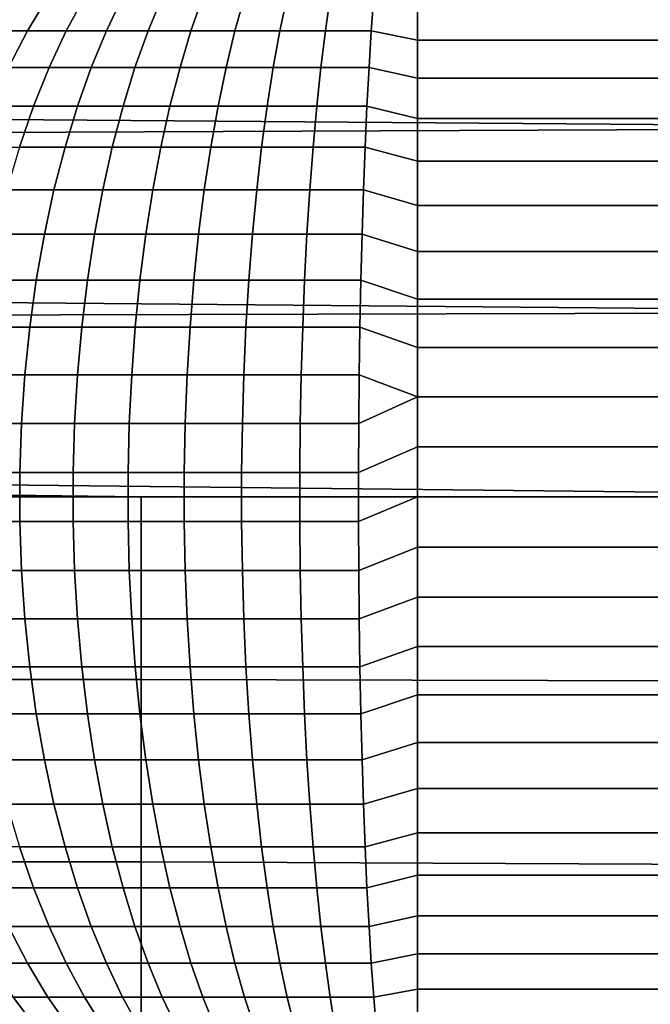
# Model space of a CAD drawing. Header units: metres. Extents: x -28 to 70, y -218 to 28.
# Tile 436 of 463: x 63.87 to 67.15, y -2.64 to 2.49. Entities that reach past the tile are written whole.
import ezdxf

# ---------------------------------------------------------------- set-up
doc = ezdxf.new("R2010")
doc.units = ezdxf.units.M
doc.layers.add('solid_10_261_432_XXX', color=7, linetype='CONTINUOUS')

msp = doc.modelspace()

# ---------------------------------------------------------------- linework, layer by layer
at = {"layer": 'solid_10_261_432_XXX'}
for points in [[(30.388596, 2.223244, 94.123955), (30.289236, 2.700043, 94.18309), (69.439003, 2.880987, 94.208588), (69.439003, 1.924381, 94.092796)], [(63.832344, 2.606703, 198.086182), (63.716106, 2.42926, 198.228882), (63.907711, 2.42926, 198.374344), (64.013924, 2.606703, 198.224045)], [(64.013924, 2.606703, 198.224045), (63.907711, 2.42926, 198.374344), (64.108803, 2.42926, 198.506393), (64.204506, 2.606703, 198.349182)], [(64.204506, 2.606703, 198.349182), (64.108803, 2.42926, 198.506393), (64.318443, 2.42926, 198.62439), (64.403183, 2.606703, 198.461014)], [(64.403183, 2.606703, 198.461014), (64.318443, 2.42926, 198.62439), (64.53566, 2.42926, 198.727798), (64.609039, 2.606703, 198.559006)], [(64.609039, 2.606703, 198.559006), (64.53566, 2.42926, 198.727798), (64.75943, 2.42926, 198.816116), (64.821114, 2.606703, 198.642715)], [(64.821114, 2.606703, 198.642715), (64.75943, 2.42926, 198.816116), (64.988708, 2.42926, 198.888947), (65.038406, 2.606703, 198.711731)], [(65.038406, 2.606703, 198.711731), (64.988708, 2.42926, 198.888947), (65.222435, 2.42926, 198.945953), (65.259903, 2.606703, 198.765762)], [(65.259903, 2.606703, 198.765762), (65.222435, 2.42926, 198.945953), (65.459503, 2.42926, 198.986847), (65.484573, 2.606703, 198.80452)], [(65.484573, 2.606703, 198.80452), (65.459503, 2.42926, 198.986847), (65.698807, 2.42926, 199.011459), (65.711372, 2.606703, 198.827835)], [(65.711372, 2.606703, 198.827835), (65.698807, 2.42926, 199.011459), (65.939003, 2.380605, 199.065689), (65.939003, 2.565681, 198.8806)], [(65.939003, 2.565681, 198.8806), (65.939003, 2.380605, 199.065689), (69.439003, 2.380605, 199.065689), (69.439003, 2.565681, 198.8806)], [(63.716106, 2.42926, 198.228882), (63.60836, 2.238856, 198.361145), (63.80925, 2.238856, 198.513672), (63.907711, 2.42926, 198.374344)], [(63.907711, 2.42926, 198.374344), (63.80925, 2.238856, 198.513672), (64.020088, 2.238856, 198.652115), (64.108803, 2.42926, 198.506393)], [(64.108803, 2.42926, 198.506393), (64.020088, 2.238856, 198.652115), (64.239899, 2.238856, 198.775833), (64.318443, 2.42926, 198.62439)], [(64.318443, 2.42926, 198.62439), (64.239899, 2.238856, 198.775833), (64.467636, 2.238856, 198.884247), (64.53566, 2.42926, 198.727798)], [(64.53566, 2.42926, 198.727798), (64.467636, 2.238856, 198.884247), (64.702255, 2.238856, 198.976852), (64.75943, 2.42926, 198.816116)], [(64.75943, 2.42926, 198.816116), (64.702255, 2.238856, 198.976852), (64.94265, 2.238856, 199.053223), (64.988708, 2.42926, 198.888947)], [(64.988708, 2.42926, 198.888947), (64.94265, 2.238856, 199.053223), (65.187698, 2.238856, 199.112976), (65.222435, 2.42926, 198.945953)], [(65.222435, 2.42926, 198.945953), (65.187698, 2.238856, 199.112976), (65.436256, 2.238856, 199.155853), (65.459503, 2.42926, 198.986847)], [(65.459503, 2.42926, 198.986847), (65.436256, 2.238856, 199.155853), (65.687164, 2.238856, 199.181656), (65.698807, 2.42926, 199.011459)], [(65.698807, 2.42926, 199.011459), (65.687164, 2.238856, 199.181656), (65.939003, 2.182214, 199.236404), (65.939003, 2.380605, 199.065689)], [(65.939003, 2.380605, 199.065689), (65.939003, 2.182214, 199.236404), (69.439003, 2.182214, 199.236404), (69.439003, 2.380605, 199.065689)], [(30.467691, 1.758865, 94.077492), (30.388596, 2.223244, 94.123955), (69.439003, 1.924381, 94.092796)], [(63.80925, 2.238856, 198.513672), (63.719074, 2.036506, 198.641281), (63.938843, 2.036506, 198.785583), (64.020088, 2.238856, 198.652115)], [(64.020088, 2.238856, 198.652115), (63.938843, 2.036506, 198.785583), (64.167953, 2.036506, 198.914536), (64.239899, 2.238856, 198.775833)], [(64.239899, 2.238856, 198.775833), (64.167953, 2.036506, 198.914536), (64.405342, 2.036506, 199.027542), (64.467636, 2.238856, 198.884247)], [(64.467636, 2.238856, 198.884247), (64.405342, 2.036506, 199.027542), (64.649887, 2.036506, 199.124069), (64.702255, 2.238856, 198.976852)], [(64.702255, 2.238856, 198.976852), (64.649887, 2.036506, 199.124069), (64.900467, 2.036506, 199.203659), (64.94265, 2.238856, 199.053223)], [(64.94265, 2.238856, 199.053223), (64.900467, 2.036506, 199.203659), (65.155891, 2.036506, 199.265961), (65.187698, 2.238856, 199.112976)], [(65.187698, 2.238856, 199.112976), (65.155891, 2.036506, 199.265961), (65.41497, 2.036506, 199.310654), (65.436256, 2.238856, 199.155853)], [(65.436256, 2.238856, 199.155853), (65.41497, 2.036506, 199.310654), (65.676506, 2.036506, 199.33754), (65.687164, 2.238856, 199.181656)], [(65.687164, 2.238856, 199.181656), (65.676506, 2.036506, 199.33754), (65.939003, 1.97162, 199.39183), (65.939003, 2.182214, 199.236404)], [(65.939003, 2.182214, 199.236404), (65.939003, 1.97162, 199.39183), (69.439003, 1.97162, 199.39183), (69.439003, 2.182214, 199.236404)], [(63.719074, 2.036506, 198.641281), (63.637665, 1.823291, 198.75647), (63.86549, 1.823291, 198.906067), (63.938843, 2.036506, 198.785583)], [(63.938843, 2.036506, 198.785583), (63.86549, 1.823291, 198.906067), (64.103004, 1.823291, 199.039764), (64.167953, 2.036506, 198.914536)], [(64.167953, 2.036506, 198.914536), (64.103004, 1.823291, 199.039764), (64.349098, 1.823291, 199.156906), (64.405342, 2.036506, 199.027542)], [(64.405342, 2.036506, 199.027542), (64.349098, 1.823291, 199.156906), (64.602615, 1.823291, 199.256973), (64.649887, 2.036506, 199.124069)], [(64.649887, 2.036506, 199.124069), (64.602615, 1.823291, 199.256973), (64.862381, 1.823291, 199.339493), (64.900467, 2.036506, 199.203659)], [(64.900467, 2.036506, 199.203659), (64.862381, 1.823291, 199.339493), (65.127167, 1.823291, 199.404068), (65.155891, 2.036506, 199.265961)], [(65.155891, 2.036506, 199.265961), (65.127167, 1.823291, 199.404068), (65.395752, 1.823291, 199.450394), (65.41497, 2.036506, 199.310654)], [(65.41497, 2.036506, 199.310654), (65.395752, 1.823291, 199.450394), (65.666878, 1.823291, 199.478287), (65.676506, 2.036506, 199.33754)], [(65.676506, 2.036506, 199.33754), (65.666878, 1.823291, 199.478287), (65.939003, 1.75, 199.531082), (65.939003, 1.97162, 199.39183)], [(65.939003, 1.97162, 199.39183), (65.939003, 1.75, 199.531082), (69.439003, 1.75, 199.531082), (69.439003, 1.97162, 199.39183)], [(30.527576, 1.305742, 94.042671), (30.467691, 1.758865, 94.077492), (69.439003, 1.924381, 94.092796), (69.439003, 0.963309, 94.023216)], [(63.86549, 1.823291, 198.906067), (63.80043, 1.600348, 199.012939), (64.045395, 1.600348, 199.150833), (64.103004, 1.823291, 199.039764)], [(64.103004, 1.823291, 199.039764), (64.045395, 1.600348, 199.150833), (64.29921, 1.600348, 199.271652), (64.349098, 1.823291, 199.156906)], [(64.349098, 1.823291, 199.156906), (64.29921, 1.600348, 199.271652), (64.560684, 1.600348, 199.374863), (64.602615, 1.823291, 199.256973)], [(64.602615, 1.823291, 199.256973), (64.560684, 1.600348, 199.374863), (64.828598, 1.600348, 199.459961), (64.862381, 1.823291, 199.339493)], [(64.862381, 1.823291, 199.339493), (64.828598, 1.600348, 199.459961), (65.1017, 1.600348, 199.526566), (65.127167, 1.823291, 199.404068)], [(65.127167, 1.823291, 199.404068), (65.1017, 1.600348, 199.526566), (65.378708, 1.600348, 199.574356), (65.395752, 1.823291, 199.450394)], [(65.395752, 1.823291, 199.450394), (65.378708, 1.600348, 199.574356), (65.65834, 1.600348, 199.603104), (65.666878, 1.823291, 199.478287)], [(65.666878, 1.823291, 199.478287), (65.65834, 1.600348, 199.603104), (65.939003, 1.518593, 199.653397), (65.939003, 1.75, 199.531082)], [(65.939003, 1.75, 199.531082), (65.939003, 1.518593, 199.653397), (69.439003, 1.518593, 199.653397), (69.439003, 1.75, 199.531082)], [(63.80043, 1.600348, 199.012939), (63.744003, 1.368867, 199.105637), (63.995434, 1.368867, 199.247162), (64.045395, 1.600348, 199.150833)], [(64.045395, 1.600348, 199.150833), (63.995434, 1.368867, 199.247162), (64.255943, 1.368867, 199.37117), (64.29921, 1.600348, 199.271652)], [(64.29921, 1.600348, 199.271652), (64.255943, 1.368867, 199.37117), (64.524315, 1.368867, 199.477097), (64.560684, 1.600348, 199.374863)], [(64.560684, 1.600348, 199.374863), (64.524315, 1.368867, 199.477097), (64.799301, 1.368867, 199.564438), (64.828598, 1.600348, 199.459961)], [(64.828598, 1.600348, 199.459961), (64.799301, 1.368867, 199.564438), (65.079605, 1.368867, 199.632797), (65.1017, 1.600348, 199.526566)], [(65.1017, 1.600348, 199.526566), (65.079605, 1.368867, 199.632797), (65.36393, 1.368867, 199.681854), (65.378708, 1.600348, 199.574356)], [(65.378708, 1.600348, 199.574356), (65.36393, 1.368867, 199.681854), (65.650932, 1.368867, 199.711365), (65.65834, 1.600348, 199.603104)], [(65.65834, 1.600348, 199.603104), (65.650932, 1.368867, 199.711365), (65.939003, 1.278694, 199.758057), (65.939003, 1.518593, 199.653397)], [(65.939003, 1.518593, 199.653397), (65.939003, 1.278694, 199.758057), (69.439003, 1.278694, 199.758057), (69.439003, 1.518593, 199.653397)], [(63.744003, 1.368867, 199.105637), (63.696514, 1.130081, 199.18364), (63.953384, 1.130081, 199.328232), (63.995434, 1.368867, 199.247162)], [(63.995434, 1.368867, 199.247162), (63.953384, 1.130081, 199.328232), (64.219528, 1.130081, 199.454926), (64.255943, 1.368867, 199.37117)], [(64.255943, 1.368867, 199.37117), (64.219528, 1.130081, 199.454926), (64.493706, 1.130081, 199.563141), (64.524315, 1.368867, 199.477097)], [(64.524315, 1.368867, 199.477097), (64.493706, 1.130081, 199.563141), (64.774643, 1.130081, 199.652374), (64.799301, 1.368867, 199.564438)], [(64.799301, 1.368867, 199.564438), (64.774643, 1.130081, 199.652374), (65.061012, 1.130081, 199.722214), (65.079605, 1.368867, 199.632797)], [(65.079605, 1.368867, 199.632797), (65.061012, 1.130081, 199.722214), (65.351486, 1.130081, 199.772339), (65.36393, 1.368867, 199.681854)], [(65.36393, 1.368867, 199.681854), (65.351486, 1.130081, 199.772339), (65.644699, 1.130081, 199.80249), (65.650932, 1.368867, 199.711365)], [(65.650932, 1.368867, 199.711365), (65.644699, 1.130081, 199.80249), (65.939003, 1.031643, 199.844498), (65.939003, 1.278694, 199.758057)], [(30.569147, 0.862548, 94.018608), (30.527576, 1.305742, 94.042671), (69.439003, 0.963309, 94.023216)], [(65.939003, 1.278694, 199.758057), (65.939003, 1.031643, 199.844498), (69.439003, 1.031643, 199.844498), (69.439003, 1.278694, 199.758057)], [(63.696514, 1.130081, 199.18364), (63.658215, 0.885267, 199.246552), (63.919472, 0.885267, 199.393616), (63.953384, 1.130081, 199.328232)], [(63.953384, 1.130081, 199.328232), (63.919472, 0.885267, 199.393616), (64.190163, 0.885267, 199.522476), (64.219528, 1.130081, 199.454926)], [(64.219528, 1.130081, 199.454926), (64.190163, 0.885267, 199.522476), (64.469025, 0.885267, 199.632538), (64.493706, 1.130081, 199.563141)], [(64.493706, 1.130081, 199.563141), (64.469025, 0.885267, 199.632538), (64.754753, 0.885267, 199.723297), (64.774643, 1.130081, 199.652374)], [(64.774643, 1.130081, 199.652374), (64.754753, 0.885267, 199.723297), (65.046013, 0.885267, 199.794327), (65.061012, 1.130081, 199.722214)], [(65.061012, 1.130081, 199.722214), (65.046013, 0.885267, 199.794327), (65.341454, 0.885267, 199.845306), (65.351486, 1.130081, 199.772339)], [(65.351486, 1.130081, 199.772339), (65.341454, 0.885267, 199.845306), (65.639679, 0.885267, 199.875961), (65.644699, 1.130081, 199.80249)], [(65.644699, 1.130081, 199.80249), (65.639679, 0.885267, 199.875961), (65.939003, 0.778823, 199.912247), (65.939003, 1.031643, 199.844498)], [(65.939003, 1.031643, 199.844498), (65.939003, 0.778823, 199.912247), (69.439003, 0.778823, 199.912247), (69.439003, 1.031643, 199.844498)], [(30.593122, 0.427788, 94.004578), (30.569147, 0.862548, 94.018608), (69.439003, 0.963309, 94.023216), (69.439003, 0, 94)], [(63.658215, 0.885267, 199.246552), (63.629307, 0.635729, 199.294037), (63.893875, 0.635729, 199.442947), (63.919472, 0.885267, 199.393616)], [(63.919472, 0.885267, 199.393616), (63.893875, 0.635729, 199.442947), (64.167999, 0.635729, 199.573441), (64.190163, 0.885267, 199.522476)], [(64.190163, 0.885267, 199.522476), (64.167999, 0.635729, 199.573441), (64.450394, 0.635729, 199.684906), (64.469025, 0.885267, 199.632538)], [(64.469025, 0.885267, 199.632538), (64.450394, 0.635729, 199.684906), (64.739746, 0.635729, 199.776825), (64.754753, 0.885267, 199.723297)], [(64.754753, 0.885267, 199.723297), (64.739746, 0.635729, 199.776825), (65.034698, 0.635729, 199.848755), (65.046013, 0.885267, 199.794327)], [(65.046013, 0.885267, 199.794327), (65.034698, 0.635729, 199.848755), (65.333878, 0.635729, 199.90036), (65.341454, 0.885267, 199.845306)], [(65.341454, 0.885267, 199.845306), (65.333878, 0.635729, 199.90036), (65.63588, 0.635729, 199.931427), (65.639679, 0.885267, 199.875961)], [(65.639679, 0.885267, 199.875961), (65.63588, 0.635729, 199.931427), (65.939003, 0.521648, 199.960907), (65.939003, 0.778823, 199.912247)], [(65.939003, 0.778823, 199.912247), (65.939003, 0.521648, 199.960907), (69.439003, 0.521648, 199.960907), (69.439003, 0.778823, 199.912247)], [(63.629307, 0.635729, 199.294037), (63.609951, 0.382799, 199.325836), (63.87674, 0.382799, 199.475998), (63.893875, 0.635729, 199.442947)], [(63.893875, 0.635729, 199.442947), (63.87674, 0.382799, 199.475998), (64.15316, 0.382799, 199.60759), (64.167999, 0.635729, 199.573441)], [(64.167999, 0.635729, 199.573441), (64.15316, 0.382799, 199.60759), (64.43792, 0.382799, 199.719986), (64.450394, 0.635729, 199.684906)], [(64.450394, 0.635729, 199.684906), (64.43792, 0.382799, 199.719986), (64.729698, 0.382799, 199.812668), (64.739746, 0.635729, 199.776825)], [(64.739746, 0.635729, 199.776825), (64.729698, 0.382799, 199.812668), (65.027122, 0.382799, 199.885193), (65.034698, 0.635729, 199.848755)], [(65.034698, 0.635729, 199.848755), (65.027122, 0.382799, 199.885193), (65.328804, 0.382799, 199.937241), (65.333878, 0.635729, 199.90036)], [(65.333878, 0.635729, 199.90036), (65.328804, 0.382799, 199.937241), (65.633339, 0.382799, 199.968567), (65.63588, 0.635729, 199.931427)], [(65.63588, 0.635729, 199.931427), (65.633339, 0.382799, 199.968567), (65.939003, 0.521648, 199.960907)], [(65.632065, 0.127827, 199.987183), (65.939003, 0.261555, 199.990219), (65.939003, 0.521648, 199.960907), (65.633339, 0.382799, 199.968567)], [(65.939003, 0.521648, 199.960907), (65.939003, 0.261555, 199.990219), (69.439003, 0.261555, 199.990219), (69.439003, 0.521648, 199.960907)], [(30.593122, 0.427788, 94.004578), (69.439003, 0, 94), (64.5, 0, 94)], [(30.593122, 0.427788, 94.004578), (64.5, 0, 94), (54.200001, 0, 94)], [(63.609951, 0.382799, 199.325836), (63.60025, 0.127827, 199.341782), (63.868145, 0.127827, 199.492569), (63.87674, 0.382799, 199.475998)], [(63.87674, 0.382799, 199.475998), (63.868145, 0.127827, 199.492569), (64.145714, 0.127827, 199.624695), (64.15316, 0.382799, 199.60759)], [(64.15316, 0.382799, 199.60759), (64.145714, 0.127827, 199.624695), (64.431664, 0.127827, 199.737564), (64.43792, 0.382799, 199.719986)], [(64.43792, 0.382799, 199.719986), (64.431664, 0.127827, 199.737564), (64.724655, 0.127827, 199.830627), (64.729698, 0.382799, 199.812668)], [(64.729698, 0.382799, 199.812668), (64.724655, 0.127827, 199.830627), (65.023323, 0.127827, 199.903473), (65.027122, 0.382799, 199.885193)], [(65.027122, 0.382799, 199.885193), (65.023323, 0.127827, 199.903473), (65.326263, 0.127827, 199.955734), (65.328804, 0.382799, 199.937241)], [(65.328804, 0.382799, 199.937241), (65.326263, 0.127827, 199.955734), (65.632065, 0.127827, 199.987183), (65.633339, 0.382799, 199.968567)], [(65.632065, -0.127827, 199.987183), (65.939003, 0, 200), (65.939003, 0.261555, 199.990219), (65.632065, 0.127827, 199.987183)], [(65.939003, 0.261555, 199.990219), (65.939003, 0, 200), (69.439003, 0, 200), (69.439003, 0.261555, 199.990219)], [(63.60025, 0.127827, 199.341782), (63.60025, -0.127827, 199.341782), (63.868145, -0.127827, 199.492569), (63.868145, 0.127827, 199.492569)], [(63.868145, 0.127827, 199.492569), (63.868145, -0.127827, 199.492569), (64.145714, -0.127827, 199.624695), (64.145714, 0.127827, 199.624695)], [(64.145714, 0.127827, 199.624695), (64.145714, -0.127827, 199.624695), (64.431664, -0.127827, 199.737564), (64.431664, 0.127827, 199.737564)], [(64.431664, 0.127827, 199.737564), (64.431664, -0.127827, 199.737564), (64.724655, -0.127827, 199.830627), (64.724655, 0.127827, 199.830627)], [(64.724655, 0.127827, 199.830627), (64.724655, -0.127827, 199.830627), (65.023323, -0.127827, 199.903473), (65.023323, 0.127827, 199.903473)], [(65.023323, 0.127827, 199.903473), (65.023323, -0.127827, 199.903473), (65.326263, -0.127827, 199.955734), (65.326263, 0.127827, 199.955734)], [(65.326263, 0.127827, 199.955734), (65.326263, -0.127827, 199.955734), (65.632065, -0.127827, 199.987183), (65.632065, 0.127827, 199.987183)], [(54.200001, -0.951638, 94.022652), (54.200001, 0, 94), (64.5, 0, 94), (64.5, -0.951638, 94.022652)], [(64.5, -0.951638, 94.022652), (64.5, 0, 94), (69.439003, 0, 94), (69.439003, -0.963309, 94.023216)], [(65.633339, -0.382799, 199.968567), (65.939003, -0.261555, 199.990219), (65.939003, 0, 200), (65.632065, -0.127827, 199.987183)], [(65.939003, 0, 200), (65.939003, -0.261555, 199.990219), (69.439003, -0.261555, 199.990219), (69.439003, 0, 200)], [(63.60025, -0.127827, 199.341782), (63.609951, -0.382799, 199.325836), (63.87674, -0.382799, 199.475998), (63.868145, -0.127827, 199.492569)], [(63.868145, -0.127827, 199.492569), (63.87674, -0.382799, 199.475998), (64.15316, -0.382799, 199.60759), (64.145714, -0.127827, 199.624695)], [(64.145714, -0.127827, 199.624695), (64.15316, -0.382799, 199.60759), (64.43792, -0.382799, 199.719986), (64.431664, -0.127827, 199.737564)], [(64.431664, -0.127827, 199.737564), (64.43792, -0.382799, 199.719986), (64.729698, -0.382799, 199.812668), (64.724655, -0.127827, 199.830627)], [(64.724655, -0.127827, 199.830627), (64.729698, -0.382799, 199.812668), (65.027122, -0.382799, 199.885193), (65.023323, -0.127827, 199.903473)], [(65.023323, -0.127827, 199.903473), (65.027122, -0.382799, 199.885193), (65.328804, -0.382799, 199.937241), (65.326263, -0.127827, 199.955734)], [(65.326263, -0.127827, 199.955734), (65.328804, -0.382799, 199.937241), (65.633339, -0.382799, 199.968567), (65.632065, -0.127827, 199.987183)], [(65.63588, -0.635729, 199.931427), (65.939003, -0.521648, 199.960907), (65.939003, -0.261555, 199.990219), (65.633339, -0.382799, 199.968567)], [(65.939003, -0.261555, 199.990219), (65.939003, -0.521648, 199.960907), (69.439003, -0.521648, 199.960907), (69.439003, -0.261555, 199.990219)], [(63.609951, -0.382799, 199.325836), (63.629307, -0.635729, 199.294037), (63.893875, -0.635729, 199.442947), (63.87674, -0.382799, 199.475998)], [(63.87674, -0.382799, 199.475998), (63.893875, -0.635729, 199.442947), (64.167999, -0.635729, 199.573441), (64.15316, -0.382799, 199.60759)], [(64.15316, -0.382799, 199.60759), (64.167999, -0.635729, 199.573441), (64.450394, -0.635729, 199.684906), (64.43792, -0.382799, 199.719986)], [(64.43792, -0.382799, 199.719986), (64.450394, -0.635729, 199.684906), (64.739746, -0.635729, 199.776825), (64.729698, -0.382799, 199.812668)], [(64.729698, -0.382799, 199.812668), (64.739746, -0.635729, 199.776825), (65.034698, -0.635729, 199.848755), (65.027122, -0.382799, 199.885193)], [(65.027122, -0.382799, 199.885193), (65.034698, -0.635729, 199.848755), (65.333878, -0.635729, 199.90036), (65.328804, -0.382799, 199.937241)], [(65.328804, -0.382799, 199.937241), (65.333878, -0.635729, 199.90036), (65.63588, -0.635729, 199.931427), (65.633339, -0.382799, 199.968567)], [(65.639679, -0.885267, 199.875961), (65.939003, -0.778823, 199.912247), (65.939003, -0.521648, 199.960907), (65.63588, -0.635729, 199.931427)], [(65.939003, -0.521648, 199.960907), (65.939003, -0.778823, 199.912247), (69.439003, -0.778823, 199.912247), (69.439003, -0.521648, 199.960907)], [(63.629307, -0.635729, 199.294037), (63.658215, -0.885267, 199.246552), (63.919472, -0.885267, 199.393616), (63.893875, -0.635729, 199.442947)], [(63.893875, -0.635729, 199.442947), (63.919472, -0.885267, 199.393616), (64.190163, -0.885267, 199.522476), (64.167999, -0.635729, 199.573441)], [(64.167999, -0.635729, 199.573441), (64.190163, -0.885267, 199.522476), (64.469025, -0.885267, 199.632538), (64.450394, -0.635729, 199.684906)], [(64.450394, -0.635729, 199.684906), (64.469025, -0.885267, 199.632538), (64.754753, -0.885267, 199.723297), (64.739746, -0.635729, 199.776825)], [(64.739746, -0.635729, 199.776825), (64.754753, -0.885267, 199.723297), (65.046013, -0.885267, 199.794327), (65.034698, -0.635729, 199.848755)], [(65.034698, -0.635729, 199.848755), (65.046013, -0.885267, 199.794327), (65.341454, -0.885267, 199.845306), (65.333878, -0.635729, 199.90036)], [(65.333878, -0.635729, 199.90036), (65.341454, -0.885267, 199.845306), (65.639679, -0.885267, 199.875961), (65.63588, -0.635729, 199.931427)], [(65.644699, -1.130081, 199.80249), (65.939003, -1.031643, 199.844498), (65.939003, -0.778823, 199.912247), (65.639679, -0.885267, 199.875961)], [(65.939003, -0.778823, 199.912247), (65.939003, -1.031643, 199.844498), (69.439003, -1.031643, 199.844498), (69.439003, -0.778823, 199.912247)], [(63.658215, -0.885267, 199.246552), (63.696514, -1.130081, 199.18364), (63.953384, -1.130081, 199.328232), (63.919472, -0.885267, 199.393616)], [(63.919472, -0.885267, 199.393616), (63.953384, -1.130081, 199.328232), (64.219528, -1.130081, 199.454926), (64.190163, -0.885267, 199.522476)], [(64.190163, -0.885267, 199.522476), (64.219528, -1.130081, 199.454926), (64.493706, -1.130081, 199.563141), (64.469025, -0.885267, 199.632538)], [(64.469025, -0.885267, 199.632538), (64.493706, -1.130081, 199.563141), (64.774643, -1.130081, 199.652374), (64.754753, -0.885267, 199.723297)], [(64.754753, -0.885267, 199.723297), (64.774643, -1.130081, 199.652374), (65.061012, -1.130081, 199.722214), (65.046013, -0.885267, 199.794327)], [(65.046013, -0.885267, 199.794327), (65.061012, -1.130081, 199.722214), (65.351486, -1.130081, 199.772339), (65.341454, -0.885267, 199.845306)], [(65.341454, -0.885267, 199.845306), (65.351486, -1.130081, 199.772339), (65.644699, -1.130081, 199.80249), (65.639679, -0.885267, 199.875961)], [(54.200001, -1.901121, 94.090561), (54.200001, -0.951638, 94.022652), (64.5, -0.951638, 94.022652), (64.5, -1.901121, 94.090561)], [(64.5, -0.951638, 94.022652), (69.439003, -0.963309, 94.023216), (69.439003, -1.924381, 94.092796), (64.5, -1.901121, 94.090561)], [(65.650932, -1.368867, 199.711365), (65.939003, -1.278694, 199.758057), (65.939003, -1.031643, 199.844498), (65.644699, -1.130081, 199.80249)], [(65.939003, -1.031643, 199.844498), (65.939003, -1.278694, 199.758057), (69.439003, -1.278694, 199.758057), (69.439003, -1.031643, 199.844498)], [(63.696514, -1.130081, 199.18364), (63.744003, -1.368867, 199.105637), (63.995434, -1.368867, 199.247162), (63.953384, -1.130081, 199.328232)], [(63.953384, -1.130081, 199.328232), (63.995434, -1.368867, 199.247162), (64.255943, -1.368867, 199.37117), (64.219528, -1.130081, 199.454926)], [(64.219528, -1.130081, 199.454926), (64.255943, -1.368867, 199.37117), (64.524315, -1.368867, 199.477097), (64.493706, -1.130081, 199.563141)], [(64.493706, -1.130081, 199.563141), (64.524315, -1.368867, 199.477097), (64.799301, -1.368867, 199.564438), (64.774643, -1.130081, 199.652374)], [(64.774643, -1.130081, 199.652374), (64.799301, -1.368867, 199.564438), (65.079605, -1.368867, 199.632797), (65.061012, -1.130081, 199.722214)], [(65.061012, -1.130081, 199.722214), (65.079605, -1.368867, 199.632797), (65.36393, -1.368867, 199.681854), (65.351486, -1.130081, 199.772339)], [(65.351486, -1.130081, 199.772339), (65.36393, -1.368867, 199.681854), (65.650932, -1.368867, 199.711365), (65.644699, -1.130081, 199.80249)], [(65.65834, -1.600348, 199.603104), (65.939003, -1.518593, 199.653397), (65.939003, -1.278694, 199.758057), (65.650932, -1.368867, 199.711365)], [(65.939003, -1.278694, 199.758057), (65.939003, -1.518593, 199.653397), (69.439003, -1.518593, 199.653397), (69.439003, -1.278694, 199.758057)], [(63.744003, -1.368867, 199.105637), (63.80043, -1.600348, 199.012939), (64.045395, -1.600348, 199.150833), (63.995434, -1.368867, 199.247162)], [(63.995434, -1.368867, 199.247162), (64.045395, -1.600348, 199.150833), (64.29921, -1.600348, 199.271652), (64.255943, -1.368867, 199.37117)], [(64.255943, -1.368867, 199.37117), (64.29921, -1.600348, 199.271652), (64.560684, -1.600348, 199.374863), (64.524315, -1.368867, 199.477097)], [(64.524315, -1.368867, 199.477097), (64.560684, -1.600348, 199.374863), (64.828598, -1.600348, 199.459961), (64.799301, -1.368867, 199.564438)], [(64.799301, -1.368867, 199.564438), (64.828598, -1.600348, 199.459961), (65.1017, -1.600348, 199.526566), (65.079605, -1.368867, 199.632797)], [(65.079605, -1.368867, 199.632797), (65.1017, -1.600348, 199.526566), (65.378708, -1.600348, 199.574356), (65.36393, -1.368867, 199.681854)], [(65.36393, -1.368867, 199.681854), (65.378708, -1.600348, 199.574356), (65.65834, -1.600348, 199.603104), (65.650932, -1.368867, 199.711365)], [(65.666878, -1.823291, 199.478287), (65.939003, -1.75, 199.531082), (65.939003, -1.518593, 199.653397), (65.65834, -1.600348, 199.603104)], [(65.939003, -1.518593, 199.653397), (65.939003, -1.75, 199.531082), (69.439003, -1.75, 199.531082), (69.439003, -1.518593, 199.653397)], [(63.80043, -1.600348, 199.012939), (63.86549, -1.823291, 198.906067), (64.103004, -1.823291, 199.039764), (64.045395, -1.600348, 199.150833)], [(64.045395, -1.600348, 199.150833), (64.103004, -1.823291, 199.039764), (64.349098, -1.823291, 199.156906), (64.29921, -1.600348, 199.271652)], [(64.29921, -1.600348, 199.271652), (64.349098, -1.823291, 199.156906), (64.602615, -1.823291, 199.256973), (64.560684, -1.600348, 199.374863)], [(64.560684, -1.600348, 199.374863), (64.602615, -1.823291, 199.256973), (64.862381, -1.823291, 199.339493), (64.828598, -1.600348, 199.459961)], [(64.828598, -1.600348, 199.459961), (64.862381, -1.823291, 199.339493), (65.127167, -1.823291, 199.404068), (65.1017, -1.600348, 199.526566)], [(65.1017, -1.600348, 199.526566), (65.127167, -1.823291, 199.404068), (65.395752, -1.823291, 199.450394), (65.378708, -1.600348, 199.574356)], [(65.378708, -1.600348, 199.574356), (65.395752, -1.823291, 199.450394), (65.666878, -1.823291, 199.478287), (65.65834, -1.600348, 199.603104)], [(65.676506, -2.036506, 199.33754), (65.939003, -1.97162, 199.39183), (65.939003, -1.75, 199.531082), (65.666878, -1.823291, 199.478287)], [(65.939003, -1.75, 199.531082), (65.939003, -1.97162, 199.39183), (69.439003, -1.97162, 199.39183), (69.439003, -1.75, 199.531082)], [(63.637665, -1.823291, 198.75647), (63.719074, -2.036506, 198.641281), (63.938843, -2.036506, 198.785583), (63.86549, -1.823291, 198.906067)], [(63.86549, -1.823291, 198.906067), (63.938843, -2.036506, 198.785583), (64.167953, -2.036506, 198.914536), (64.103004, -1.823291, 199.039764)], [(64.103004, -1.823291, 199.039764), (64.167953, -2.036506, 198.914536), (64.405342, -2.036506, 199.027542), (64.349098, -1.823291, 199.156906)], [(64.349098, -1.823291, 199.156906), (64.405342, -2.036506, 199.027542), (64.649887, -2.036506, 199.124069), (64.602615, -1.823291, 199.256973)], [(64.602615, -1.823291, 199.256973), (64.649887, -2.036506, 199.124069), (64.900467, -2.036506, 199.203659), (64.862381, -1.823291, 199.339493)], [(64.862381, -1.823291, 199.339493), (64.900467, -2.036506, 199.203659), (65.155891, -2.036506, 199.265961), (65.127167, -1.823291, 199.404068)], [(65.127167, -1.823291, 199.404068), (65.155891, -2.036506, 199.265961), (65.41497, -2.036506, 199.310654), (65.395752, -1.823291, 199.450394)], [(65.395752, -1.823291, 199.450394), (65.41497, -2.036506, 199.310654), (65.676506, -2.036506, 199.33754), (65.666878, -1.823291, 199.478287)], [(54.200001, -2.846297, 94.203568), (54.200001, -1.901121, 94.090561), (64.5, -1.901121, 94.090561), (64.5, -2.846297, 94.203568)], [(64.5, -1.901121, 94.090561), (69.439003, -1.924381, 94.092796), (69.439003, -2.880987, 94.208588), (64.5, -2.846297, 94.203568)], [(65.687164, -2.238856, 199.181656), (65.939003, -2.182214, 199.236404), (65.939003, -1.97162, 199.39183), (65.676506, -2.036506, 199.33754)], [(65.939003, -1.97162, 199.39183), (65.939003, -2.182214, 199.236404), (69.439003, -2.182214, 199.236404), (69.439003, -1.97162, 199.39183)], [(63.719074, -2.036506, 198.641281), (63.80925, -2.238856, 198.513672), (64.020088, -2.238856, 198.652115), (63.938843, -2.036506, 198.785583)], [(63.938843, -2.036506, 198.785583), (64.020088, -2.238856, 198.652115), (64.239899, -2.238856, 198.775833), (64.167953, -2.036506, 198.914536)], [(64.167953, -2.036506, 198.914536), (64.239899, -2.238856, 198.775833), (64.467636, -2.238856, 198.884247), (64.405342, -2.036506, 199.027542)], [(64.405342, -2.036506, 199.027542), (64.467636, -2.238856, 198.884247), (64.702255, -2.238856, 198.976852), (64.649887, -2.036506, 199.124069)], [(64.649887, -2.036506, 199.124069), (64.702255, -2.238856, 198.976852), (64.94265, -2.238856, 199.053223), (64.900467, -2.036506, 199.203659)], [(64.900467, -2.036506, 199.203659), (64.94265, -2.238856, 199.053223), (65.187698, -2.238856, 199.112976), (65.155891, -2.036506, 199.265961)], [(65.155891, -2.036506, 199.265961), (65.187698, -2.238856, 199.112976), (65.436256, -2.238856, 199.155853), (65.41497, -2.036506, 199.310654)], [(65.41497, -2.036506, 199.310654), (65.436256, -2.238856, 199.155853), (65.687164, -2.238856, 199.181656), (65.676506, -2.036506, 199.33754)], [(65.698807, -2.42926, 199.011459), (65.939003, -2.380605, 199.065689), (65.939003, -2.182214, 199.236404), (65.687164, -2.238856, 199.181656)], [(65.939003, -2.182214, 199.236404), (65.939003, -2.380605, 199.065689), (69.439003, -2.380605, 199.065689), (69.439003, -2.182214, 199.236404)], [(63.60836, -2.238856, 198.361145), (63.716106, -2.42926, 198.228882), (63.907711, -2.42926, 198.374344), (63.80925, -2.238856, 198.513672)], [(63.80925, -2.238856, 198.513672), (63.907711, -2.42926, 198.374344), (64.108803, -2.42926, 198.506393), (64.020088, -2.238856, 198.652115)], [(64.020088, -2.238856, 198.652115), (64.108803, -2.42926, 198.506393), (64.318443, -2.42926, 198.62439), (64.239899, -2.238856, 198.775833)], [(64.239899, -2.238856, 198.775833), (64.318443, -2.42926, 198.62439), (64.53566, -2.42926, 198.727798), (64.467636, -2.238856, 198.884247)], [(64.467636, -2.238856, 198.884247), (64.53566, -2.42926, 198.727798), (64.75943, -2.42926, 198.816116), (64.702255, -2.238856, 198.976852)], [(64.702255, -2.238856, 198.976852), (64.75943, -2.42926, 198.816116), (64.988708, -2.42926, 198.888947), (64.94265, -2.238856, 199.053223)], [(64.94265, -2.238856, 199.053223), (64.988708, -2.42926, 198.888947), (65.222435, -2.42926, 198.945953), (65.187698, -2.238856, 199.112976)], [(65.187698, -2.238856, 199.112976), (65.222435, -2.42926, 198.945953), (65.459503, -2.42926, 198.986847), (65.436256, -2.238856, 199.155853)], [(65.436256, -2.238856, 199.155853), (65.459503, -2.42926, 198.986847), (65.698807, -2.42926, 199.011459), (65.687164, -2.238856, 199.181656)], [(65.711372, -2.606703, 198.827835), (65.939003, -2.565681, 198.8806), (65.939003, -2.380605, 199.065689), (65.698807, -2.42926, 199.011459)], [(65.939003, -2.380605, 199.065689), (65.939003, -2.565681, 198.8806), (69.439003, -2.565681, 198.8806), (69.439003, -2.380605, 199.065689)], [(63.716106, -2.42926, 198.228882), (63.832344, -2.606703, 198.086182), (64.013924, -2.606703, 198.224045), (63.907711, -2.42926, 198.374344)], [(63.907711, -2.42926, 198.374344), (64.013924, -2.606703, 198.224045), (64.204506, -2.606703, 198.349182), (64.108803, -2.42926, 198.506393)], [(64.108803, -2.42926, 198.506393), (64.204506, -2.606703, 198.349182), (64.403183, -2.606703, 198.461014), (64.318443, -2.42926, 198.62439)], [(64.318443, -2.42926, 198.62439), (64.403183, -2.606703, 198.461014), (64.609039, -2.606703, 198.559006), (64.53566, -2.42926, 198.727798)], [(64.53566, -2.42926, 198.727798), (64.609039, -2.606703, 198.559006), (64.821114, -2.606703, 198.642715), (64.75943, -2.42926, 198.816116)], [(64.75943, -2.42926, 198.816116), (64.821114, -2.606703, 198.642715), (65.038406, -2.606703, 198.711731), (64.988708, -2.42926, 198.888947)], [(64.988708, -2.42926, 198.888947), (65.038406, -2.606703, 198.711731), (65.259903, -2.606703, 198.765762), (65.222435, -2.42926, 198.945953)], [(65.222435, -2.42926, 198.945953), (65.259903, -2.606703, 198.765762), (65.484573, -2.606703, 198.80452), (65.459503, -2.42926, 198.986847)], [(65.459503, -2.42926, 198.986847), (65.484573, -2.606703, 198.80452), (65.711372, -2.606703, 198.827835), (65.698807, -2.42926, 199.011459)], [(63.660599, -2.606703, 197.936234), (63.794827, -2.770238, 197.792709), (63.956451, -2.770238, 197.933823), (63.832344, -2.606703, 198.086182)], [(63.832344, -2.606703, 198.086182), (63.956451, -2.770238, 197.933823), (64.127335, -2.770238, 198.063568), (64.013924, -2.606703, 198.224045)], [(64.013924, -2.606703, 198.224045), (64.127335, -2.770238, 198.063568), (64.306686, -2.770238, 198.181335), (64.204506, -2.606703, 198.349182)], [(64.204506, -2.606703, 198.349182), (64.306686, -2.770238, 198.181335), (64.493668, -2.770238, 198.286575), (64.403183, -2.606703, 198.461014)], [(64.403183, -2.606703, 198.461014), (64.493668, -2.770238, 198.286575), (64.687393, -2.770238, 198.378799), (64.609039, -2.606703, 198.559006)], [(64.609039, -2.606703, 198.559006), (64.687393, -2.770238, 198.378799), (64.886971, -2.770238, 198.457565), (64.821114, -2.606703, 198.642715)], [(64.821114, -2.606703, 198.642715), (64.886971, -2.770238, 198.457565), (65.091461, -2.770238, 198.522522), (65.038406, -2.606703, 198.711731)], [(65.038406, -2.606703, 198.711731), (65.091461, -2.770238, 198.522522), (65.299911, -2.770238, 198.573364), (65.259903, -2.606703, 198.765762)], [(65.259903, -2.606703, 198.765762), (65.299911, -2.770238, 198.573364), (65.511345, -2.770238, 198.609848), (65.484573, -2.606703, 198.80452)], [(65.484573, -2.606703, 198.80452), (65.511345, -2.770238, 198.609848), (65.724777, -2.770238, 198.63179), (65.711372, -2.606703, 198.827835)], [(65.724777, -2.770238, 198.63179), (65.939003, -2.73641, 198.68222), (65.939003, -2.565681, 198.8806), (65.711372, -2.606703, 198.827835)], [(65.939003, -2.565681, 198.8806), (65.939003, -2.73641, 198.68222), (69.439003, -2.73641, 198.68222), (69.439003, -2.565681, 198.8806)]]:
    msp.add_3dface(points, dxfattribs=at)

doc.saveas('drawing.dxf')
